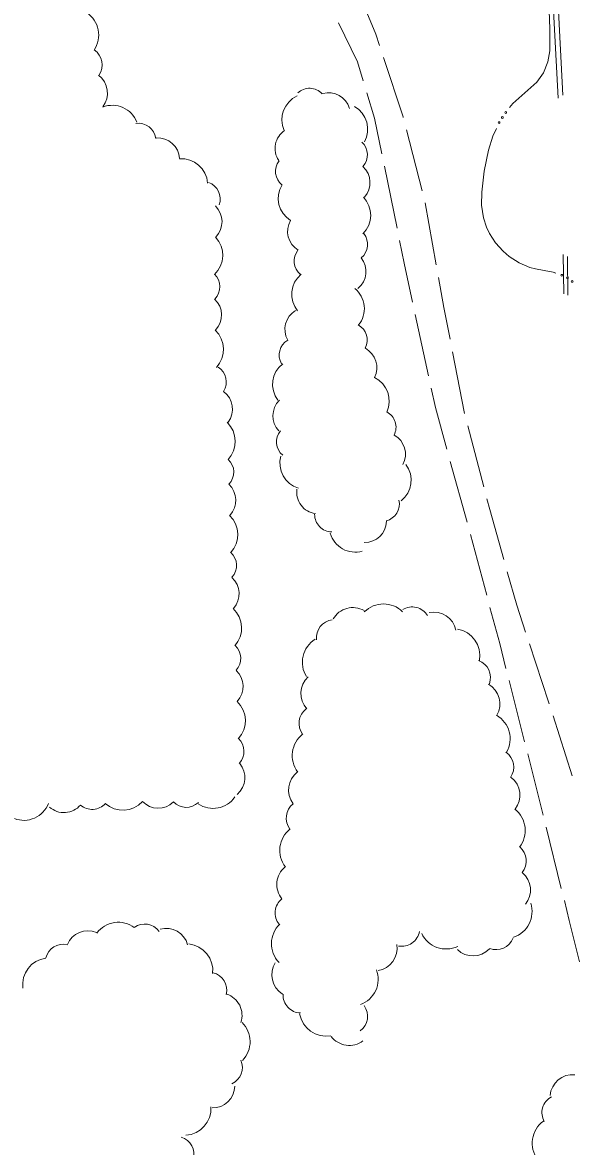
# Model space of a CAD drawing. Extents: x 2361284 to 2366480, y 6976556 to 6985346.
# Drawn here: x 2364086.2 to 2364261.8, y 6977922 to 6978278.7 of the extents above; entities that cross this region are included whole.
import ezdxf

# ---------------------------------------------------------------- set-up
doc = ezdxf.new("R2010")
doc.units = 0
doc.header["$LTSCALE"] = 1.9
for name, color, linetype, lineweight in [('10', 7, 'Continuous', 13), ('15', 7, 'Continuous', 13), ('16', 7, 'Continuous', 13), ('21', 7, 'Continuous', 13)]:
    doc.layers.add(name, color=color, linetype=linetype, lineweight=lineweight)

msp = doc.modelspace()

# ---------------------------------------------------------------- linework, layer by layer
at = {"layer": '10'}
for p, q in [((2364256.328, 6978254.62), (2364253.9, 6978299.459)), ((2364255.66, 6978297.487), (2364257.778, 6978255.614)), ((2364258.088, 6978192.523), (2364257.899, 6978205.052)), ((2364259.325, 6978204.406), (2364259.342, 6978192.155))]:
    msp.add_line(p, q, dxfattribs=at)
at = {"layer": '15'}
for p, q in [((2364213.105, 6978225.277), (2364208.129, 6978244.651)), ((2364201.129, 6978233.025), (2364205.146, 6978213.432)), ((2364217.609, 6978201.709), (2364214.061, 6978221.396)), ((2364210.947, 6978186.036), (2364215.184, 6978166.484)), ((2364226.606, 6978154.562), (2364222.78, 6978174.197)), ((2364232.668, 6978131.338), (2364227.613, 6978150.692)), ((2364222.071, 6978139.347), (2364227.385, 6978120.068)), ((2364228.431, 6978116.207), (2364233.626, 6978096.896)), ((2364240.734, 6978069.812), (2364245.648, 6978050.427)), ((2364260.812, 6978039.591), (2364254.71, 6978058.634)), ((2364252.476, 6978023.27), (2364257.322, 6978003.865))]:
    msp.add_line(p, q, dxfattribs=at)
for points in [[(2364199.605, 6978271.311), (2364198.39, 6978274.97), (2364195.605, 6978281.824), (2364191.482, 6978289.535)], [(2364186.576, 6978278.508), (2364192.634, 6978266.165), (2364194.431, 6978260.182)], [(2364207.132, 6978248.521), (2364207.091, 6978248.701), (2364200.861, 6978267.514)], [(2364195.587, 6978256.353), (2364197.994, 6978248.344), (2364200.332, 6978236.947)], [(2364205.943, 6978209.509), (2364207.422, 6978202.302), (2364210.099, 6978189.947)], [(2364222.012, 6978178.12), (2364220.046, 6978188.201), (2364218.315, 6978197.775)], [(2364216.031, 6978162.571), (2364217.349, 6978156.484), (2364221.004, 6978143.208)], [(2364239.069, 6978108.208), (2364234.568, 6978124.067), (2364233.675, 6978127.468)], [(2364245.978, 6978085.232), (2364243.156, 6978093.786), (2364240.155, 6978104.358)], [(2364234.663, 6978093.035), (2364237.752, 6978081.554), (2364239.747, 6978073.692)], [(2364253.494, 6978062.443), (2364253.277, 6978063.111), (2364247.234, 6978081.434)], [(2364246.635, 6978046.547), (2364248.879, 6978037.668), (2364251.509, 6978027.151)], [(2364258.289, 6977999.984), (2364259.848, 6977993.729), (2364263.044, 6977980.559)]]:
    msp.add_lwpolyline(points, dxfattribs=at)
at = {"layer": '16'}
for centre, radius, start, end in [((2364101.801, 6978274.704), 8.607, 325.89705, 55.89705), ((2364105.788, 6978265.218), 5.735, 325.89705, 55.89705), ((2364106.026, 6978256.215), 7.176, 322.96779, 52.96779), ((2364176.846, 6978247.854), 8.23, 114.54096, 204.54096), ((2364177.373, 6978252.312), 5.484, 43.27171, 133.27171), ((2364183.445, 6978249.512), 6.862, 16.01377, 106.01377), ((2364114.728, 6978244.021), 8.369, 21.13942, 111.13942), ((2364187.591, 6978244.797), 8.23, 330.81543, 60.81543), ((2364123.035, 6978241.121), 5.576, 7.98584, 97.98584), ((2364129.148, 6978235.067), 6.978, 3.68116, 93.68116), ((2364173.276, 6978238.694), 6.862, 123.70336, 213.70336), ((2364190.263, 6978236.668), 5.484, 317.73124, 47.73124), ((2364136.655, 6978227.078), 8.369, 4.20706, 94.20706), ((2364172.042, 6978231.425), 5.484, 142.23749, 232.23749), ((2364189.711, 6978227.877), 6.862, 317.73124, 47.73124), ((2364143.422, 6978222.646), 5.576, 340.59725, 70.59725), ((2364175.657, 6978222.841), 8.23, 148.37038, 238.37038), ((2364188.574, 6978217.502), 8.23, 314.30636, 44.30636), ((2364142.595, 6978215.424), 6.978, 315.83833, 45.83833), ((2364177.254, 6978212.35), 6.862, 149.56759, 239.56759), ((2364141.429, 6978204.828), 8.369, 313.21468, 43.21468), ((2364190.331, 6978208.225), 5.484, 308.89984, 38.89984), ((2364177.976, 6978202.97), 5.484, 141.33441, 231.33441), ((2364188.436, 6978199.623), 6.862, 308.89984, 38.89984), ((2364143.314, 6978194.801), 5.576, 315.77951, 45.77951), ((2364179.924, 6978192.424), 8.23, 129.74367, 219.74367), ((2364186.541, 6978187.86), 8.23, 320.91799, 50.91799), ((2364142.45, 6978185.81), 6.978, 316.67009, 46.67009), ((2364176.399, 6978181.311), 6.862, 120.118, 210.118), ((2364141.691, 6978174.926), 8.369, 316.67009, 46.67009), ((2364190.221, 6978177.851), 5.484, 332.25668, 62.25668), ((2364173.213, 6978173.1), 5.484, 120.118, 210.118), ((2364191.891, 6978169.203), 6.862, 332.25668, 62.25668), ((2364173.847, 6978163.803), 8.23, 127.34483, 217.34483), ((2364145.348, 6978164.576), 5.576, 327.77104, 57.77104), ((2364194.44, 6978158.579), 8.23, 334.49876, 64.49876), ((2364145.929, 6978155.959), 6.978, 323.60622, 53.60622), ((2364172.586, 6978153.834), 6.862, 134.023, 224.023), ((2364199.341, 6978150.265), 5.484, 332.25334, 62.25334), ((2364145.409, 6978145.708), 8.369, 316.53304, 46.53304), ((2364172.371, 6978145.547), 5.484, 140.18855, 230.18855), ((2364200.98, 6978141.636), 6.862, 331.92937, 61.92937), ((2364147.733, 6978135.977), 5.576, 316.53304, 46.53304), ((2364176.166, 6978138.781), 8.23, 163.7696, 253.7696), ((2364201.417, 6978133.36), 8.23, 307.6397, 37.6397), ((2364146.988, 6978127.049), 6.978, 316.56766, 46.56766), ((2364180.14, 6978129.607), 6.862, 172.22667, 262.22667), ((2364200.42, 6978125.864), 5.484, 283.00942, 13.00942), ((2364146.21, 6978116.165), 8.369, 316.56766, 46.56766), ((2364184.478, 6978122.509), 5.484, 179.19976, 269.19976), ((2364194.897, 6978120.492), 6.862, 268.90835, 358.90835), ((2364191.868, 6978118.804), 8.23, 195.79876, 285.79876), ((2364148.626, 6978106.371), 5.576, 317.55275, 47.55275), ((2364148.036, 6978097.433), 6.978, 317.55275, 47.55275), ((2364147.448, 6978086.536), 8.369, 317.57336, 47.57336), ((2364191.093, 6978085.799), 7.179, 60.15259, 150.15259), ((2364200.866, 6978085.536), 8.611, 45.19272, 135.19272), ((2364209.958, 6978087.457), 5.737, 31.47311, 121.47311), ((2364216.796, 6978084.388), 7.179, 11.54972, 101.54972), ((2364185.261, 6978083.394), 5.737, 96.73102, 186.73102), ((2364222.869, 6978077.699), 8.611, 350.19515, 80.19515), ((2364149.948, 6978076.849), 5.576, 317.57336, 47.57336), ((2364183.701, 6978075.643), 8.611, 122.07497, 212.07497), ((2364229.096, 6978070.753), 5.737, 340.07351, 70.07351), ((2364149.314, 6978067.945), 6.978, 317.15843, 47.15843), ((2364181.796, 6978065.691), 7.179, 132.36406, 222.36406), ((2364230.63, 6978062.427), 7.179, 330.03306, 60.03306), ((2364148.625, 6978057.101), 8.369, 316.70079, 46.70079), ((2364179.754, 6978056.275), 5.737, 127.15199, 217.15199), ((2364232.458, 6978051.353), 8.611, 330.03306, 60.03306), ((2364180.481, 6978046.007), 8.611, 127.15199, 217.15199), ((2364150.978, 6978047.376), 5.576, 316.70079, 46.70079), ((2364236.471, 6978042.353), 5.737, 325.5412, 55.5412), ((2364149.881, 6978038.985), 6.978, 310.51389, 40.51389), ((2364177.877, 6978035.134), 7.179, 127.62783, 217.62783), ((2364237.01, 6978033.467), 7.179, 321.89521, 51.89521), ((2364086.637, 6978033.836), 8.369, 249.14192, 339.14193), ((2364108.347, 6978034.5), 5.576, 228.7047, 318.7047), ((2364118.088, 6978037.052), 8.369, 227.77894, 317.77894), ((2364129.314, 6978036.312), 6.978, 223.98195, 313.98195), ((2364138.197, 6978035.167), 5.576, 223.98195, 313.98195), ((2364146.744, 6978037.615), 8.369, 235.73825, 325.73825), ((2364175.695, 6978026.181), 5.737, 127.62783, 217.62783), ((2364099.4, 6978034.909), 6.978, 228.7047, 318.7047), ((2364237.252, 6978022.246), 8.611, 321.89521, 51.89521), ((2364176.507, 6978015.92), 8.611, 127.62783, 217.62783), ((2364240.472, 6978012.575), 5.737, 320.70489, 50.70489), ((2364174.141, 6978005.096), 7.179, 129.096, 219.096), ((2364240.372, 6978003.361), 7.179, 320.70489, 50.70489), ((2364172.189, 6977996.091), 5.737, 129.096, 219.096), ((2364239.413, 6977996.52), 8.611, 288.26699, 18.26699), ((2364116.64, 6977984.624), 8.504, 53.30837, 143.30837), ((2364125.012, 6977986.887), 5.666, 35.85959, 125.85959), ((2364173.894, 6977986.33), 8.611, 133.87806, 223.87806), ((2364107.043, 6977983.351), 7.09, 67.85287, 157.85287), ((2364131.833, 6977984.088), 7.09, 15.42284, 105.42284), ((2364206.6, 6977991.222), 5.737, 260.1028, 350.1028), ((2364220.776, 6977993.25), 8.611, 205.05715, 295.05715), ((2364236.619, 6977990.162), 5.737, 249.36193, 339.36193), ((2364099.142, 6977980.476), 5.666, 76.50635, 166.50635), ((2364138.142, 6977977.795), 8.504, 353.95186, 83.95186), ((2364197.973, 6977984.864), 7.179, 279.40702, 9.40702), ((2364229.267, 6977989.626), 7.179, 226.36261, 316.36261), ((2364094.76, 6977973.323), 8.504, 97.57941, 187.57941), ((2364145.397, 6977971.619), 5.666, 345.93159, 75.93159), ((2364172.569, 6977976.419), 7.179, 147.82123, 237.82123), ((2364190.556, 6977975.065), 8.611, 290.22506, 20.22506), ((2364148.845, 6977963.581), 7.09, 341.67129, 71.67129), ((2364174.682, 6977970.078), 5.737, 178.20358, 268.20358), ((2364190.06, 6977963.267), 5.737, 306.36342, 36.36342), ((2364182.681, 6977965.562), 8.611, 189.71682, 279.71682), ((2364149.99, 6977955.239), 8.504, 315.72547, 45.72547), ((2364189.992, 6977961.213), 7.179, 216.89593, 306.89593), ((2364150.377, 6977947.024), 5.666, 294.36657, 24.36657), ((2364260.991, 6977937.532), 7.255, 84.90554, 174.90554), ((2364146.523, 6977941.277), 7.09, 269.05469, 359.05469), ((2364137.574, 6977934.009), 8.504, 273.39286, 3.39286), ((2364256.96, 6977932.675), 5.798, 119.00774, 209.00774), ((2364256.786, 6977922.976), 8.703, 126.22103, 216.22103), ((2364134.961, 6977919.51), 5.666, 343.18787, 73.18787)]:
    msp.add_arc(centre, radius, start, end, dxfattribs=at)
at = {"layer": '21'}
for points in [[(2364243.854, 6978303.324), (2364244.437, 6978303.049), (2364246.256, 6978302.007), (2364247.505, 6978301.049), (2364249.151, 6978299.324), (2364250.511, 6978297.198), (2364252.49, 6978292.066), (2364253.257, 6978288.213), (2364253.707, 6978276.626), (2364253.653, 6978269.676), (2364253.076, 6978266.2), (2364251.689, 6978262.717), (2364249.507, 6978259.776), (2364241.903, 6978252.953), (2364240.885, 6978251.652)], [(2364236.687, 6978245.062), (2364235.551, 6978242.592), (2364234.183, 6978238.189), (2364232.815, 6978231.486), (2364232.049, 6978224.767), (2364232.018, 6978220.717), (2364232.247, 6978218.689), (2364232.656, 6978216.663), (2364233.605, 6978213.742), (2364234.565, 6978211.681), (2364236.442, 6978208.789), (2364238.848, 6978206.081), (2364240.805, 6978204.369), (2364243.904, 6978202.379), (2364247.286, 6978200.941), (2364249.121, 6978200.458), (2364251.916, 6978199.995), (2364254.682, 6978199.381), (2364255.606, 6978199.07)]]:
    msp.add_lwpolyline(points, dxfattribs=at)
for centre in [(2364238.588, 6978248.48), (2364239.652, 6978250.078), (2364237.533, 6978246.876), (2364257.496, 6978198.429), (2364259.241, 6978197.634), (2364260.794, 6978196.511)]:
    msp.add_circle(centre, 0.3, dxfattribs=at)

doc.saveas('drawing.dxf')
